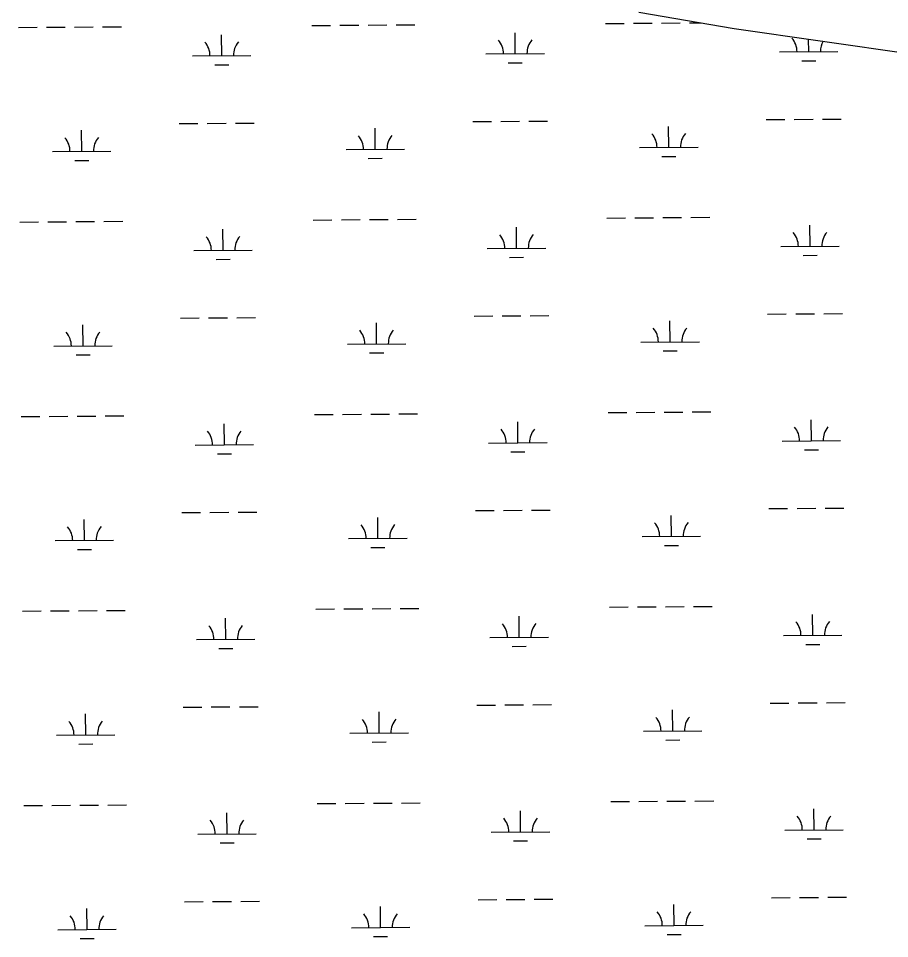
# Model space of a CAD drawing. Extents: x 3508733 to 3546731, y 546897 to 572481.
# Drawn here: x 3516570 to 3518060, y 553875 to 555449 of the extents above; entities that cross this region are included whole.
import ezdxf

# ---------------------------------------------------------------- set-up
doc = ezdxf.new("R2010")
doc.units = 0
doc.layers.add('V-WETL-SWMP', color=7, linetype='Continuous')

msp = doc.modelspace()

# ---------------------------------------------------------------- linework, layer by layer
at = {"layer": 'V-WETL-SWMP'}
for p, q in [((3517630.6, 555459.5), (3517794, 555431.6)), ((3517071.7, 555436.9), (3517103.7, 555437.1)), ((3517119.7, 555437.2), (3517151.7, 555437.4)), ((3517167.7, 555437.5), (3517199.7, 555437.8)), ((3517215.7, 555437.9), (3517247.7, 555438.1)), ((3517573.6, 555440.3), (3517605.6, 555440.5)), ((3517621.6, 555440.6), (3517653.6, 555440.9)), ((3517669.6, 555441), (3517701.6, 555441.2)), ((3517717.6, 555441.3), (3517736.5, 555441.4)), ((3516569.8, 555433.5), (3516601.8, 555433.7)), ((3516617.8, 555433.8), (3516649.8, 555434)), ((3516665.8, 555434.1), (3516697.8, 555434.3)), ((3516713.8, 555434.4), (3516745.8, 555434.7)), ((3516917.4, 555385.1), (3516917.2, 555421.1)), ((3517419.3, 555388.5), (3517419.1, 555424.5)), ((3517794, 555431.6), (3518130, 555383.6)), ((3517921.2, 555391.9), (3517921.1, 555413.5)), ((3517369.3, 555388.2), (3517469.3, 555388.9)), ((3517871.2, 555391.6), (3517971.2, 555392.3)), ((3516867.4, 555384.7), (3516967.4, 555385.4)), ((3517407.4, 555373), (3517431.4, 555373.2)), ((3517909.3, 555376.4), (3517933.3, 555376.6)), ((3516905.6, 555369.6), (3516929.6, 555369.7)), ((3516844.8, 555269.2), (3516876.8, 555269.4)), ((3516892.8, 555269.5), (3516924.8, 555269.7)), ((3516940.8, 555269.8), (3516972.8, 555270)), ((3517346.7, 555272.6), (3517378.7, 555272.8)), ((3517394.7, 555272.9), (3517426.7, 555273.1)), ((3517442.7, 555273.2), (3517474.7, 555273.5)), ((3517681.9, 555228.4), (3517681.6, 555264.4)), ((3517848.6, 555276), (3517880.6, 555276.2)), ((3517896.6, 555276.3), (3517928.6, 555276.6)), ((3517944.6, 555276.7), (3517976.6, 555276.9)), ((3516678.1, 555221.6), (3516677.8, 555257.6)), ((3517180, 555225), (3517179.7, 555261)), ((3516628.1, 555221.2), (3516728.1, 555221.9)), ((3517130, 555224.7), (3517230, 555225.4)), ((3517631.9, 555228.1), (3517731.9, 555228.8)), ((3516666.2, 555206.1), (3516690.2, 555206.2)), ((3517168.1, 555209.5), (3517192.1, 555209.7)), ((3517670, 555212.9), (3517694, 555213.1)), ((3517218, 555105.2), (3517250, 555105.4)), ((3517575.9, 555107.6), (3517607.9, 555107.9)), ((3517623.9, 555108), (3517655.9, 555108.2)), ((3517671.9, 555108.3), (3517703.9, 555108.5)), ((3517719.9, 555108.6), (3517751.9, 555108.9)), ((3516572.1, 555100.8), (3516604.1, 555101)), ((3516620.1, 555101.1), (3516652.1, 555101.3)), ((3516668.1, 555101.4), (3516700.1, 555101.7)), ((3516716.1, 555101.8), (3516748.1, 555102)), ((3517074, 555104.2), (3517106, 555104.4)), ((3517122, 555104.5), (3517154, 555104.8)), ((3517170, 555104.9), (3517202, 555105.1)), ((3517421.6, 555055.9), (3517421.4, 555091.8)), ((3517923.5, 555059.3), (3517923.3, 555095.3)), ((3516919.7, 555052.4), (3516919.5, 555088.4)), ((3517873.5, 555058.9), (3517973.5, 555059.6)), ((3516869.7, 555052.1), (3516969.7, 555052.8)), ((3517371.6, 555055.5), (3517471.6, 555056.2)), ((3517911.6, 555043.8), (3517935.6, 555043.9)), ((3516907.8, 555036.9), (3516931.8, 555037.1)), ((3517409.7, 555040.3), (3517433.7, 555040.5)), ((3516847.1, 554936.5), (3516879.1, 554936.7)), ((3516895.1, 554936.8), (3516927.1, 554937)), ((3516943.1, 554937.1), (3516975.1, 554937.4)), ((3517349, 554939.9), (3517381, 554940.1)), ((3517397, 554940.2), (3517429, 554940.5)), ((3517445, 554940.6), (3517477, 554940.8)), ((3517850.9, 554943.4), (3517882.9, 554943.6)), ((3517898.9, 554943.7), (3517930.9, 554943.9)), ((3517946.9, 554944), (3517978.9, 554944.2)), ((3516680.4, 554888.9), (3516680.1, 554924.9)), ((3517182.3, 554892.3), (3517182, 554928.3)), ((3517684.2, 554895.8), (3517683.9, 554931.8)), ((3516630.4, 554888.6), (3516730.4, 554889.3)), ((3517132.3, 554892), (3517232.3, 554892.7)), ((3517634.2, 554895.4), (3517734.2, 554896.1)), ((3516668.5, 554873.4), (3516692.5, 554873.6)), ((3517170.4, 554876.8), (3517194.4, 554877)), ((3517672.3, 554880.3), (3517696.3, 554880.4)), ((3517578.1, 554775), (3517610.1, 554775.2)), ((3517626.1, 554775.3), (3517658.1, 554775.5)), ((3517674.1, 554775.6), (3517706.1, 554775.9)), ((3517722.1, 554776), (3517754.1, 554776.2)), ((3516574.3, 554768.1), (3516606.3, 554768.3)), ((3516622.3, 554768.4), (3516654.3, 554768.7)), ((3516670.3, 554768.8), (3516702.3, 554769)), ((3516718.3, 554769.1), (3516750.3, 554769.3)), ((3517076.2, 554771.5), (3517108.2, 554771.8)), ((3517124.2, 554771.9), (3517156.2, 554772.1)), ((3517172.2, 554772.2), (3517204.2, 554772.4)), ((3517220.2, 554772.5), (3517252.2, 554772.8)), ((3517925.8, 554726.6), (3517925.5, 554762.6)), ((3516922, 554719.8), (3516921.7, 554755.8)), ((3517423.9, 554723.2), (3517423.6, 554759.2)), ((3516872, 554719.4), (3516972, 554720.1)), ((3517373.9, 554722.8), (3517473.9, 554723.5)), ((3517875.8, 554726.3), (3517975.8, 554727)), ((3516910.1, 554704.2), (3516934.1, 554704.4)), ((3517412, 554707.7), (3517436, 554707.8)), ((3517913.9, 554711.1), (3517937.9, 554711.3)), ((3516849.4, 554603.8), (3516881.4, 554604)), ((3516897.4, 554604.1), (3516929.4, 554604.4)), ((3516945.4, 554604.5), (3516977.4, 554604.7)), ((3517351.3, 554607.3), (3517383.3, 554607.5)), ((3517399.3, 554607.6), (3517431.3, 554607.8)), ((3517447.3, 554607.9), (3517479.3, 554608.1)), ((3517853.2, 554610.7), (3517885.2, 554610.9)), ((3517901.2, 554611), (3517933.2, 554611.2)), ((3517949.2, 554611.3), (3517981.2, 554611.6)), ((3516682.6, 554556.3), (3516682.4, 554592.2)), ((3517184.5, 554559.7), (3517184.3, 554595.7)), ((3517686.4, 554563.1), (3517686.2, 554599.1)), ((3516632.6, 554555.9), (3516732.6, 554556.6)), ((3517134.5, 554559.3), (3517234.5, 554560)), ((3517636.4, 554562.8), (3517736.4, 554563.5)), ((3516670.7, 554540.7), (3516694.7, 554540.9)), ((3517172.6, 554544.2), (3517196.6, 554544.3)), ((3517674.5, 554547.6), (3517698.5, 554547.8)), ((3516576.6, 554435.5), (3516608.6, 554435.7)), ((3516624.6, 554435.8), (3516656.6, 554436)), ((3516672.6, 554436.1), (3516704.6, 554436.3)), ((3516720.6, 554436.4), (3516752.6, 554436.7)), ((3517078.5, 554438.9), (3517110.5, 554439.1)), ((3517126.5, 554439.2), (3517158.5, 554439.4)), ((3517174.5, 554439.5), (3517206.5, 554439.8)), ((3517222.5, 554439.9), (3517254.5, 554440.1)), ((3517580.4, 554442.3), (3517612.4, 554442.5)), ((3517628.4, 554442.6), (3517660.4, 554442.9)), ((3517676.4, 554443), (3517708.4, 554443.2)), ((3517724.4, 554443.3), (3517756.4, 554443.5)), ((3517928.1, 554393.9), (3517927.8, 554429.9)), ((3516924.3, 554387.1), (3516924, 554423.1)), ((3517426.2, 554390.5), (3517425.9, 554426.5)), ((3516874.3, 554386.7), (3516974.3, 554387.4)), ((3517376.2, 554390.2), (3517476.2, 554390.9)), ((3517878.1, 554393.6), (3517978.1, 554394.3)), ((3516912.4, 554371.6), (3516936.4, 554371.7)), ((3517414.3, 554375), (3517438.3, 554375.2)), ((3517916.2, 554378.4), (3517940.2, 554378.6)), ((3516899.6, 554271.5), (3516931.6, 554271.7)), ((3516947.6, 554271.8), (3516979.6, 554272)), ((3517353.5, 554274.6), (3517385.5, 554274.8)), ((3517401.5, 554274.9), (3517433.5, 554275.1)), ((3517449.5, 554275.2), (3517481.5, 554275.5)), ((3517855.4, 554278), (3517887.4, 554278.2)), ((3517903.4, 554278.3), (3517935.4, 554278.6)), ((3517951.4, 554278.7), (3517983.4, 554278.9)), ((3516684.9, 554223.6), (3516684.7, 554259.6)), ((3516851.7, 554271.2), (3516883.6, 554271.4)), ((3517186.8, 554227), (3517186.6, 554263)), ((3517688.7, 554230.4), (3517688.5, 554266.4)), ((3517136.8, 554226.7), (3517236.8, 554227.4)), ((3517638.7, 554230.1), (3517738.7, 554230.8)), ((3516634.9, 554223.2), (3516734.9, 554223.9)), ((3517174.9, 554211.5), (3517198.9, 554211.7)), ((3517676.8, 554214.9), (3517700.8, 554215.1)), ((3516673, 554208.1), (3516697, 554208.2)), ((3516578.9, 554102.8), (3516610.9, 554103)), ((3516626.9, 554103.1), (3516658.9, 554103.3)), ((3516674.9, 554103.4), (3516706.9, 554103.7)), ((3516722.9, 554103.8), (3516754.9, 554104)), ((3517080.8, 554106.2), (3517112.8, 554106.4)), ((3517128.8, 554106.5), (3517160.8, 554106.8)), ((3517176.8, 554106.9), (3517208.8, 554107.1)), ((3517224.8, 554107.2), (3517256.8, 554107.4)), ((3517582.7, 554109.6), (3517614.7, 554109.9)), ((3517630.7, 554110), (3517662.7, 554110.2)), ((3517678.7, 554110.3), (3517710.7, 554110.5)), ((3517726.7, 554110.6), (3517758.7, 554110.8)), ((3516926.5, 554054.4), (3516926.3, 554090.4)), ((3517428.4, 554057.8), (3517428.2, 554093.8)), ((3517930.3, 554061.3), (3517930.1, 554097.3)), ((3516876.5, 554054.1), (3516976.5, 554054.8)), ((3517378.4, 554057.5), (3517478.4, 554058.2)), ((3517880.3, 554060.9), (3517980.3, 554061.6)), ((3516914.6, 554038.9), (3516938.6, 554039.1)), ((3517416.5, 554042.3), (3517440.5, 554042.5)), ((3517918.4, 554045.8), (3517942.4, 554045.9)), ((3517355.8, 553941.9), (3517387.8, 553942.1)), ((3517403.8, 553942.2), (3517435.8, 553942.5)), ((3517451.8, 553942.6), (3517483.8, 553942.8)), ((3517857.7, 553945.3), (3517889.7, 553945.6)), ((3517905.7, 553945.7), (3517937.7, 553945.9)), ((3517953.7, 553946), (3517985.7, 553946.2)), ((3516687.2, 553890.9), (3516686.9, 553926.9)), ((3516853.9, 553938.5), (3516885.9, 553938.7)), ((3516901.9, 553938.8), (3516933.9, 553939)), ((3516949.9, 553939.1), (3516981.9, 553939.4)), ((3517189.1, 553894.3), (3517188.8, 553930.3)), ((3517691, 553897.8), (3517690.7, 553933.8)), ((3517139.1, 553894), (3517239.1, 553894.7)), ((3517641, 553897.4), (3517741, 553898.1)), ((3516637.2, 553890.6), (3516737.2, 553891.3)), ((3517177.2, 553878.8), (3517201.2, 553879)), ((3517679.1, 553882.3), (3517703.1, 553882.4)), ((3516675.3, 553875.4), (3516699.3, 553875.6))]:
    msp.add_line(p, q, dxfattribs=at)
for centre, start, end in [((3516862.2, 555385.2), 359.6198, 41.1635), ((3516972.7, 555385.9), 139.6198, 181.1635), ((3517364.1, 555388.6), 359.6198, 41.1635), ((3517474.6, 555389.4), 139.6198, 181.1635), ((3517866, 555392), 359.6198, 41.1635), ((3517976.5, 555392.8), 150.8675, 181.1635), ((3517124.7, 555225.1), 359.6198, 41.1635), ((3517235.2, 555225.9), 139.6198, 181.1635), ((3517626.6, 555228.5), 359.6198, 41.1635), ((3517737.1, 555229.3), 139.6198, 181.1635), ((3516622.8, 555221.7), 359.6198, 41.1635), ((3516733.3, 555222.4), 139.6198, 181.1635), ((3516864.5, 555052.5), 359.6198, 41.1635), ((3516975, 555053.3), 139.6198, 181.1635), ((3517366.4, 555055.9), 359.6198, 41.1635), ((3517476.9, 555056.7), 139.6198, 181.1635), ((3517868.3, 555059.4), 359.6198, 41.1635), ((3517978.8, 555060.1), 139.6198, 181.1635), ((3517628.9, 554895.9), 359.6198, 41.1635), ((3517739.4, 554896.6), 139.6198, 181.1635), ((3516625.1, 554889), 359.6198, 41.1635), ((3516735.6, 554889.8), 139.6198, 181.1635), ((3517127, 554892.4), 359.6198, 41.1635), ((3517237.5, 554893.2), 139.6198, 181.1635), ((3517368.6, 554723.3), 359.6198, 41.1635), ((3517479.1, 554724), 139.6198, 181.1635), ((3517870.5, 554726.7), 359.6198, 41.1635), ((3517981, 554727.5), 139.6198, 181.1635), ((3516866.7, 554719.8), 359.6198, 41.1635), ((3516977.2, 554720.6), 139.6198, 181.1635), ((3517631.2, 554563.2), 359.6198, 41.1635), ((3517741.7, 554564), 139.6198, 181.1635), ((3516627.4, 554556.3), 359.6198, 41.1635), ((3516737.9, 554557.1), 139.6198, 181.1635), ((3517129.3, 554559.8), 359.6198, 41.1635), ((3517239.8, 554560.5), 139.6198, 181.1635), ((3517370.9, 554390.6), 359.6198, 41.1635), ((3517481.4, 554391.4), 139.6198, 181.1635), ((3517872.8, 554394), 359.6198, 41.1635), ((3517983.3, 554394.8), 139.6198, 181.1635), ((3516869, 554387.2), 359.6198, 41.1635), ((3516979.5, 554387.9), 139.6198, 181.1635), ((3516629.7, 554223.7), 359.6198, 41.1635), ((3516740.1, 554224.4), 139.6198, 181.1635), ((3517131.6, 554227.1), 359.6198, 41.1635), ((3517242, 554227.9), 139.6198, 181.1635), ((3517633.5, 554230.5), 359.6198, 41.1635), ((3517743.9, 554231.3), 139.6198, 181.1635), ((3517875.1, 554061.4), 359.6198, 41.1635), ((3517985.6, 554062.1), 139.6198, 181.1635), ((3516871.3, 554054.5), 359.6198, 41.1635), ((3516981.8, 554055.3), 139.6198, 181.1635), ((3517373.2, 554057.9), 359.6198, 41.1635), ((3517483.7, 554058.7), 139.6198, 181.1635), ((3516631.9, 553891), 359.6198, 41.1635), ((3516742.4, 553891.8), 139.6198, 181.1635), ((3517133.8, 553894.4), 359.6198, 41.1635), ((3517244.3, 553895.2), 139.6198, 181.1635), ((3517635.7, 553897.9), 359.6198, 41.1635), ((3517746.2, 553898.6), 139.6198, 181.1635)]:
    msp.add_arc(centre, 35.2, start, end, dxfattribs=at)

doc.saveas('drawing.dxf')
